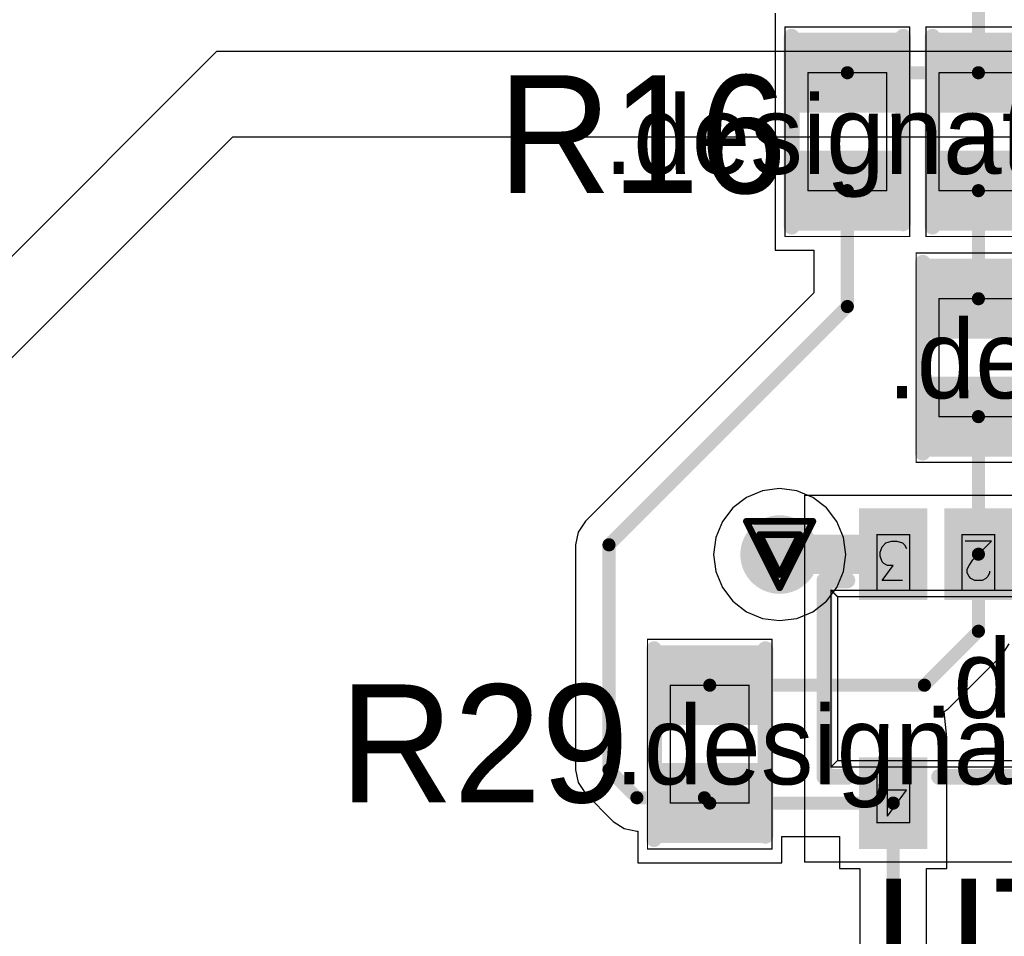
# Model space of a CAD drawing. Header units: millimetres. Extents: x 138 to 555, y 26 to 334.
# Tile 459 of 656: x 254 to 261, y 288 to 295. Entities that reach past the tile are written whole.
import ezdxf

# ---------------------------------------------------------------- set-up
doc = ezdxf.new("R2010")
doc.units = ezdxf.units.MM
for name, color, linetype in [('BottomLayer', 5, 'Continuous'), ('DrillDrawing', 1, 'Continuous'), ('Mechanical20', 56, 'Continuous'), ('Mechanical27', 56, 'Continuous'), ('MidLayer1', 16, 'Continuous'), ('MidLayer2', 76, 'Continuous'), ('MidLayer3', 90, 'Continuous'), ('MidLayer4', 156, 'Continuous'), ('MultiLayer', 9, 'Continuous'), ('TopLayer', 1, 'Continuous'), ('TopOverlay', 2, 'Continuous'), ('TopPaste', 8, 'Continuous'), ('TopSolder', 216, 'Continuous'), ('ViaHoleLayer', 16, 'Continuous')]:
    doc.layers.add(name, color=color, linetype=linetype)

# ---------------------------------------------------------------- blocks, each defined once
blk = doc.blocks.new('DIO_SOT353_513')
at = {"layer": 'Mechanical20', "const_width": 0.01}
for points in [[(1.325, 1.4), (-1.325, 1.4)], [(-1.325, 1.4), (-1.325, -1.4)], [(1.325, 1.4), (1.325, -1.4)], [(1.325, -1.4), (-1.325, -1.4)]]:
    blk.add_lwpolyline(points, dxfattribs=at)
at = {"layer": 'Mechanical20', "const_width": 0.005}
for points in [[(-1.3275, 1.4, 1), (-1.3225, 1.4, 1)], [(-1.3275, 1.4, 1), (-1.3225, 1.4, 1)], [(1.3225, 1.4, 1), (1.3275, 1.4, 1)], [(1.3225, 1.4, 1), (1.3275, 1.4, 1)], [(-1.3275, -1.4, 1), (-1.3225, -1.4, 1)], [(-1.3275, -1.4, 1), (-1.3225, -1.4, 1)], [(1.3225, -1.4, 1), (1.3275, -1.4, 1)], [(1.3225, -1.4, 1), (1.3275, -1.4, 1)]]:
    blk.add_lwpolyline(points, format="xyb", close=True, dxfattribs=at)
at = {"layer": 'Mechanical27'}
for p, q in [((-0.7214, 1.0499), (-0.7357, 0.9214)), ((-0.5786, 1.0499), (-0.7214, 1.0499)), ((0.6928, 1.0499), (0.55, 0.85)), ((0.6928, 1.0499), (0.6928, 0.75)), ((-0.7357, 0.9214), (-0.7214, 0.9357)), ((-0.7214, 0.9357), (-0.6786, 0.95)), ((-0.6786, 0.95), (-0.6357, 0.95)), ((-0.6357, 0.95), (-0.5929, 0.9357)), ((-0.5929, 0.9357), (-0.5643, 0.9071)), ((-0.5643, 0.9071), (-0.55, 0.8643)), ((-0.55, 0.8357), (-0.5643, 0.7928)), ((-0.55, 0.8643), (-0.55, 0.8357)), ((0.55, 0.85), (0.7642, 0.85)), ((-0.7357, 0.7786), (-0.75, 0.8071)), ((-0.7214, 0.7643), (-0.7357, 0.7786)), ((-0.6786, 0.75), (-0.7214, 0.7643)), ((-0.5929, 0.7643), (-0.6357, 0.75)), ((-0.5643, 0.7928), (-0.5929, 0.7643)), ((-0.6357, 0.75), (-0.6786, 0.75)), ((-0.6714, -0.7929), (-0.6286, -0.7501)), ((-0.6286, -0.7501), (-0.6286, -1.05)), ((-0.0572, -0.7643), (-0.0286, -0.7501)), ((-0.0286, -0.7501), (0.0285, -0.7501)), ((0.0285, -0.7501), (0.0571, -0.7643)), ((0.5786, -0.7501), (0.7357, -0.7501)), ((0.7357, -0.7501), (0.65, -0.8643)), ((-0.7, -0.8072), (-0.6714, -0.7929)), ((-0.0857, -0.8072), (-0.0714, -0.7786)), ((-0.0857, -0.8215), (-0.0857, -0.8072)), ((-0.0714, -0.7786), (-0.0572, -0.7643)), ((0.0571, -0.7643), (0.0714, -0.7786)), ((0.0714, -0.7786), (0.0857, -0.8072)), ((0.0857, -0.8072), (0.0857, -0.8358)), ((0.0714, -0.8643), (0.0428, -0.9072)), ((0.0857, -0.8358), (0.0714, -0.8643)), ((0.65, -0.8643), (0.6928, -0.8643)), ((0.6928, -0.8643), (0.7214, -0.8786)), ((0.7214, -0.8786), (0.7357, -0.8929)), ((0.7357, -0.8929), (0.75, -0.9357)), ((0.0428, -0.9072), (-0.1, -1.05)), ((0.75, -0.9643), (0.7357, -1.0072)), ((0.75, -0.9357), (0.75, -0.9643)), ((-0.1, -1.05), (0.1, -1.05)), ((0.5643, -1.0214), (0.55, -0.9929)), ((0.5786, -1.0357), (0.5643, -1.0214)), ((0.6214, -1.05), (0.5786, -1.0357)), ((0.6643, -1.05), (0.6214, -1.05)), ((0.7071, -1.0357), (0.6643, -1.05)), ((0.7357, -1.0072), (0.7071, -1.0357))]:
    blk.add_line(p, q, dxfattribs=at)
at = {"layer": 'Mechanical27', "const_width": 0.01}
for points in [[(-0.775, 1.1), (-0.775, 0.675)], [(-0.525, 1.1), (-0.775, 1.1)], [(-0.525, 1.1), (-0.525, 0.675)], [(0.525, 1.1), (0.525, 0.675)], [(0.775, 1.1), (0.525, 1.1)], [(0.775, 1.1), (0.775, 0.675)], [(-1.075, 0.625), (-1.125, 0.675)], [(-1.125, 0.675), (-1.125, -0.675)], [(1.125, 0.675), (-1.125, 0.675)], [(1.125, 0.675), (1.075, 0.625)], [(1.125, 0.675), (1.125, -0.675)], [(1.075, 0.625), (-1.075, 0.625)], [(-1.075, 0.625), (-1.075, -0.625)], [(1.075, 0.625), (1.075, -0.625)], [(-1.075, -0.625), (-1.125, -0.675)], [(1.125, -0.675), (-1.125, -0.675)], [(1.075, -0.625), (-1.075, -0.625)], [(-0.775, -0.675), (-0.775, -1.1)], [(-0.525, -0.675), (-0.525, -1.1)], [(-0.125, -0.675), (-0.125, -1.1)], [(0.125, -0.675), (0.125, -1.1)], [(0.525, -0.675), (0.525, -1.1)], [(0.775, -0.675), (0.775, -1.1)], [(1.125, -0.675), (1.075, -0.625)], [(-0.525, -1.1), (-0.775, -1.1)], [(0.125, -1.1), (-0.125, -1.1)], [(0.775, -1.1), (0.525, -1.1)]]:
    blk.add_lwpolyline(points, dxfattribs=at)
at = {"layer": 'Mechanical27'}
for points, const_width in [([(-0.7775, 1.1, 1), (-0.7725, 1.1, 1)], 0.005), ([(-0.7775, 1.1, 1), (-0.7725, 1.1, 1)], 0.005), ([(-0.5275, 1.1, 1), (-0.5225, 1.1, 1)], 0.005), ([(-0.5275, 1.1, 1), (-0.5225, 1.1, 1)], 0.005), ([(0.5225, 1.1, 1), (0.5275, 1.1, 1)], 0.005), ([(0.5225, 1.1, 1), (0.5275, 1.1, 1)], 0.005), ([(0.7725, 1.1, 1), (0.7775, 1.1, 1)], 0.005), ([(0.7725, 1.1, 1), (0.7775, 1.1, 1)], 0.005), ([(-1.1275, 0.675, 1), (-1.1225, 0.675, 1)], 0.005), ([(-1.1275, 0.675, 1), (-1.1225, 0.675, 1)], 0.005), ([(-1.1275, 0.675, 1), (-1.1225, 0.675, 1)], 0.005), ([(-0.7775, 0.675, 1), (-0.7725, 0.675, 1)], 0.005), ([(-0.5275, 0.675, 1), (-0.5225, 0.675, 1)], 0.005), ([(0.5225, 0.675, 1), (0.5275, 0.675, 1)], 0.005), ([(0.7725, 0.675, 1), (0.7775, 0.675, 1)], 0.005), ([(1.1225, 0.675, 1), (1.1275, 0.675, 1)], 0.005), ([(1.1225, 0.675, 1), (1.1275, 0.675, 1)], 0.005), ([(1.1225, 0.675, 1), (1.1275, 0.675, 1)], 0.005), ([(-1.0775, 0.625, 1), (-1.0725, 0.625, 1)], 0.005), ([(-1.0775, 0.625, 1), (-1.0725, 0.625, 1)], 0.005), ([(-1.0775, 0.625, 1), (-1.0725, 0.625, 1)], 0.005), ([(1.0725, 0.625, 1), (1.0775, 0.625, 1)], 0.005), ([(1.0725, 0.625, 1), (1.0775, 0.625, 1)], 0.005), ([(1.0725, 0.625, 1), (1.0775, 0.625, 1)], 0.005), ([(-0.575, -0.325, 1), (-0.975, -0.325, 1)], 0.01), ([(-0.9775, -0.325, 1), (-0.9725, -0.325, 1)], 0.005), ([(-0.5775, -0.325, 1), (-0.5725, -0.325, 1)], 0.005), ([(-1.1275, -0.675, 1), (-1.1225, -0.675, 1)], 0.005), ([(-1.1275, -0.675, 1), (-1.1225, -0.675, 1)], 0.005), ([(-1.1275, -0.675, 1), (-1.1225, -0.675, 1)], 0.005), ([(-1.0775, -0.625, 1), (-1.0725, -0.625, 1)], 0.005), ([(-1.0775, -0.625, 1), (-1.0725, -0.625, 1)], 0.005), ([(-1.0775, -0.625, 1), (-1.0725, -0.625, 1)], 0.005), ([(-0.7775, -0.675, 1), (-0.7725, -0.675, 1)], 0.005), ([(-0.5275, -0.675, 1), (-0.5225, -0.675, 1)], 0.005), ([(-0.1275, -0.675, 1), (-0.1225, -0.675, 1)], 0.005), ([(0.1225, -0.675, 1), (0.1275, -0.675, 1)], 0.005), ([(0.5225, -0.675, 1), (0.5275, -0.675, 1)], 0.005), ([(0.7725, -0.675, 1), (0.7775, -0.675, 1)], 0.005), ([(1.0725, -0.625, 1), (1.0775, -0.625, 1)], 0.005), ([(1.0725, -0.625, 1), (1.0775, -0.625, 1)], 0.005), ([(1.0725, -0.625, 1), (1.0775, -0.625, 1)], 0.005), ([(1.1225, -0.675, 1), (1.1275, -0.675, 1)], 0.005), ([(1.1225, -0.675, 1), (1.1275, -0.675, 1)], 0.005), ([(1.1225, -0.675, 1), (1.1275, -0.675, 1)], 0.005), ([(-0.7775, -1.1, 1), (-0.7725, -1.1, 1)], 0.005), ([(-0.7775, -1.1, 1), (-0.7725, -1.1, 1)], 0.005), ([(-0.5275, -1.1, 1), (-0.5225, -1.1, 1)], 0.005), ([(-0.5275, -1.1, 1), (-0.5225, -1.1, 1)], 0.005), ([(-0.1275, -1.1, 1), (-0.1225, -1.1, 1)], 0.005), ([(-0.1275, -1.1, 1), (-0.1225, -1.1, 1)], 0.005), ([(0.1225, -1.1, 1), (0.1275, -1.1, 1)], 0.005), ([(0.1225, -1.1, 1), (0.1275, -1.1, 1)], 0.005), ([(0.5225, -1.1, 1), (0.5275, -1.1, 1)], 0.005), ([(0.5225, -1.1, 1), (0.5275, -1.1, 1)], 0.005), ([(0.7725, -1.1, 1), (0.7775, -1.1, 1)], 0.005), ([(0.7725, -1.1, 1), (0.7775, -1.1, 1)], 0.005)]:
    blk.add_lwpolyline(points, format="xyb", close=True, dxfattribs=dict(at, const_width=const_width))
at = {"layer": 'TopLayer'}
for points in [[(-0.44, 0.65), (-0.44, 1.25), (-0.86, 0.65), (-0.86, 1.25)], [(0.86, 0.65), (0.86, 1.25), (0.44, 0.65), (0.44, 1.25)], [(-0.44, -1.25), (-0.44, -0.65), (-0.86, -1.25), (-0.86, -0.65)], [(0.21, -1.25), (0.21, -0.65), (-0.21, -1.25), (-0.21, -0.65)], [(0.86, -1.25), (0.86, -0.65), (0.44, -1.25), (0.44, -0.65)]]:
    blk.add_solid(points, dxfattribs=at)
at = {"layer": 'TopOverlay'}
for p, q in [((-1.4074, -1.2751), (-1.4074, -0.4753)), ((-1.2169, -1.1228), (-1.2931, -1.1609)), ((-1.2931, -1.1609), (-1.4074, -1.2751))]:
    blk.add_line(p, q, dxfattribs=at)
at = {"layer": 'TopOverlay', "const_width": 0.12}
for points in [[(-1.175, 0.75), (-1.175, -0.75)], [(-1, 0.75), (-1.175, 0.75)], [(0.3, 0.75), (-0.3, 0.75)], [(1.175, 0.75), (1, 0.75)], [(1.175, 0.75), (1.175, -0.75)], [(-1, -0.75), (-1.175, -0.75)], [(1.175, -0.75), (1, -0.75)]]:
    blk.add_lwpolyline(points, dxfattribs=at)
at = {"layer": 'TopOverlay'}
for points, const_width in [([(-1.205, 0.75, 1), (-1.145, 0.75, 1)], 0.06), ([(-1.205, 0.75, 1), (-1.145, 0.75, 1)], 0.06), ([(-1.03, 0.75, 1), (-0.97, 0.75, 1)], 0.06), ([(-0.33, 0.75, 1), (-0.27, 0.75, 1)], 0.06), ([(0.27, 0.75, 1), (0.33, 0.75, 1)], 0.06), ([(0.97, 0.75, 1), (1.03, 0.75, 1)], 0.06), ([(1.145, 0.75, 1), (1.205, 0.75, 1)], 0.06), ([(1.145, 0.75, 1), (1.205, 0.75, 1)], 0.06), ([(-0.5689, -0.325, 1), (-0.9812, -0.325, 1)], 0.12), ([(-1.0112, -0.325, 1), (-0.9512, -0.325, 1)], 0.06), ([(-0.5989, -0.325, 1), (-0.5389, -0.325, 1)], 0.06), ([(-1.205, -0.75, 1), (-1.145, -0.75, 1)], 0.06), ([(-1.205, -0.75, 1), (-1.145, -0.75, 1)], 0.06), ([(-1.03, -0.75, 1), (-0.97, -0.75, 1)], 0.06), ([(0.97, -0.75, 1), (1.03, -0.75, 1)], 0.06), ([(1.145, -0.75, 1), (1.205, -0.75, 1)], 0.06), ([(1.145, -0.75, 1), (1.205, -0.75, 1)], 0.06)]:
    blk.add_lwpolyline(points, format="xyb", close=True, dxfattribs=dict(at, const_width=const_width))
at = {"layer": 'TopPaste'}
for points in [[(-0.44, 0.65), (-0.44, 1.25), (-0.86, 0.65), (-0.86, 1.25)], [(0.86, 0.65), (0.86, 1.25), (0.44, 0.65), (0.44, 1.25)], [(-0.44, -1.25), (-0.44, -0.65), (-0.86, -1.25), (-0.86, -0.65)], [(0.21, -1.25), (0.21, -0.65), (-0.21, -1.25), (-0.21, -0.65)], [(0.86, -1.25), (0.86, -0.65), (0.44, -1.25), (0.44, -0.65)]]:
    blk.add_solid(points, dxfattribs=at)
at = {"layer": 'TopSolder'}
for points in [[(-0.39, 0.6), (-0.39, 1.3), (-0.91, 0.6), (-0.91, 1.3)], [(0.91, 0.6), (0.91, 1.3), (0.39, 0.6), (0.39, 1.3)], [(-0.39, -1.3), (-0.39, -0.6), (-0.91, -1.3), (-0.91, -0.6)], [(0.26, -1.3), (0.26, -0.6), (-0.26, -1.3), (-0.26, -0.6)], [(0.91, -1.3), (0.91, -0.6), (0.39, -1.3), (0.39, -0.6)]]:
    blk.add_solid(points, dxfattribs=at)
blk = doc.blocks.new('R0402_772')
at = {"layer": 'Mechanical20', "const_width": 0.01}
for points in [[(-0.8, -0.475), (-0.8, 0.475)], [(0.8, 0.475), (-0.8, 0.475)], [(0.8, -0.475), (0.8, 0.475)], [(0.8, -0.475), (-0.8, -0.475)]]:
    blk.add_lwpolyline(points, dxfattribs=at)
at = {"layer": 'Mechanical20', "const_width": 0.005}
for points in [[(-0.8025, 0.475, 1), (-0.7975, 0.475, 1)], [(-0.8025, 0.475, 1), (-0.7975, 0.475, 1)], [(0.7975, 0.475, 1), (0.8025, 0.475, 1)], [(0.7975, 0.475, 1), (0.8025, 0.475, 1)], [(-0.8025, -0.475, 1), (-0.7975, -0.475, 1)], [(-0.8025, -0.475, 1), (-0.7975, -0.475, 1)], [(0.7975, -0.475, 1), (0.8025, -0.475, 1)], [(0.7975, -0.475, 1), (0.8025, -0.475, 1)]]:
    blk.add_lwpolyline(points, format="xyb", close=True, dxfattribs=at)
at = {"layer": 'Mechanical27', "const_width": 0.01}
for points in [[(-0.45, -0.3), (-0.45, 0.3)], [(0.45, 0.3), (-0.45, 0.3)], [(0.45, -0.3), (0.45, 0.3)], [(0.45, -0.3), (-0.45, -0.3)]]:
    blk.add_lwpolyline(points, dxfattribs=at)
at = {"layer": 'Mechanical27', "const_width": 0.005}
for points in [[(-0.4525, 0.3, 1), (-0.4475, 0.3, 1)], [(-0.4525, 0.3, 1), (-0.4475, 0.3, 1)], [(0.4475, 0.3, 1), (0.4525, 0.3, 1)], [(0.4475, 0.3, 1), (0.4525, 0.3, 1)], [(-0.4525, -0.3, 1), (-0.4475, -0.3, 1)], [(-0.4525, -0.3, 1), (-0.4475, -0.3, 1)], [(0.4475, -0.3, 1), (0.4525, -0.3, 1)], [(0.4475, -0.3, 1), (0.4525, -0.3, 1)]]:
    blk.add_lwpolyline(points, format="xyb", close=True, dxfattribs=at)
at = {"layer": 'TopLayer'}
for points in [[(-0.195, -0.35), (-0.195, 0.35), (-0.705, -0.35), (-0.705, 0.35)], [(0.705, -0.35), (0.705, 0.35), (0.195, -0.35), (0.195, 0.35)]]:
    blk.add_solid(points, dxfattribs=at)
at = {"layer": 'TopOverlay', "const_width": 0.12}
for points in [[(0.7, 0.425), (-0.725, 0.425)], [(0.725, -0.425), (-0.725, -0.425)]]:
    blk.add_lwpolyline(points, dxfattribs=at)
at = {"layer": 'TopOverlay', "const_width": 0.06}
for points in [[(-0.755, 0.425, 1), (-0.695, 0.425, 1)], [(0.67, 0.425, 1), (0.73, 0.425, 1)], [(-0.755, -0.425, 1), (-0.695, -0.425, 1)], [(0.695, -0.425, 1), (0.755, -0.425, 1)]]:
    blk.add_lwpolyline(points, format="xyb", close=True, dxfattribs=at)
at = {"layer": 'TopPaste'}
for points in [[(-0.195, -0.35), (-0.195, 0.35), (-0.705, -0.35), (-0.705, 0.35)], [(0.705, -0.35), (0.705, 0.35), (0.195, -0.35), (0.195, 0.35)]]:
    blk.add_solid(points, dxfattribs=at)
at = {"layer": 'TopSolder'}
for points in [[(-0.145, -0.4), (-0.145, 0.4), (-0.755, -0.4), (-0.755, 0.4)], [(0.755, -0.4), (0.755, 0.4), (0.145, -0.4), (0.145, 0.4)]]:
    blk.add_solid(points, dxfattribs=at)
blk = doc.blocks.new('R0402_773')
at = {"layer": 'Mechanical20', "const_width": 0.01}
for points in [[(-0.8, -0.475), (-0.8, 0.475)], [(0.8, 0.475), (-0.8, 0.475)], [(0.8, -0.475), (0.8, 0.475)], [(0.8, -0.475), (-0.8, -0.475)]]:
    blk.add_lwpolyline(points, dxfattribs=at)
at = {"layer": 'Mechanical20', "const_width": 0.005}
for points in [[(-0.8025, 0.475, 1), (-0.7975, 0.475, 1)], [(-0.8025, 0.475, 1), (-0.7975, 0.475, 1)], [(0.7975, 0.475, 1), (0.8025, 0.475, 1)], [(0.7975, 0.475, 1), (0.8025, 0.475, 1)], [(-0.8025, -0.475, 1), (-0.7975, -0.475, 1)], [(-0.8025, -0.475, 1), (-0.7975, -0.475, 1)], [(0.7975, -0.475, 1), (0.8025, -0.475, 1)], [(0.7975, -0.475, 1), (0.8025, -0.475, 1)]]:
    blk.add_lwpolyline(points, format="xyb", close=True, dxfattribs=at)
at = {"layer": 'Mechanical27', "const_width": 0.01}
for points in [[(-0.45, -0.3), (-0.45, 0.3)], [(0.45, 0.3), (-0.45, 0.3)], [(0.45, -0.3), (0.45, 0.3)], [(0.45, -0.3), (-0.45, -0.3)]]:
    blk.add_lwpolyline(points, dxfattribs=at)
at = {"layer": 'Mechanical27', "const_width": 0.005}
for points in [[(-0.4525, 0.3, 1), (-0.4475, 0.3, 1)], [(-0.4525, 0.3, 1), (-0.4475, 0.3, 1)], [(0.4475, 0.3, 1), (0.4525, 0.3, 1)], [(0.4475, 0.3, 1), (0.4525, 0.3, 1)], [(-0.4525, -0.3, 1), (-0.4475, -0.3, 1)], [(-0.4525, -0.3, 1), (-0.4475, -0.3, 1)], [(0.4475, -0.3, 1), (0.4525, -0.3, 1)], [(0.4475, -0.3, 1), (0.4525, -0.3, 1)]]:
    blk.add_lwpolyline(points, format="xyb", close=True, dxfattribs=at)
at = {"layer": 'TopLayer'}
for points in [[(-0.195, -0.35), (-0.195, 0.35), (-0.705, -0.35), (-0.705, 0.35)], [(0.705, -0.35), (0.705, 0.35), (0.195, -0.35), (0.195, 0.35)]]:
    blk.add_solid(points, dxfattribs=at)
at = {"layer": 'TopOverlay', "const_width": 0.12}
for points in [[(0.7, 0.425), (-0.725, 0.425)], [(0.725, -0.425), (-0.725, -0.425)]]:
    blk.add_lwpolyline(points, dxfattribs=at)
at = {"layer": 'TopOverlay', "const_width": 0.06}
for points in [[(-0.755, 0.425, 1), (-0.695, 0.425, 1)], [(0.67, 0.425, 1), (0.73, 0.425, 1)], [(-0.755, -0.425, 1), (-0.695, -0.425, 1)], [(0.695, -0.425, 1), (0.755, -0.425, 1)]]:
    blk.add_lwpolyline(points, format="xyb", close=True, dxfattribs=at)
at = {"layer": 'TopPaste'}
for points in [[(-0.195, -0.35), (-0.195, 0.35), (-0.705, -0.35), (-0.705, 0.35)], [(0.705, -0.35), (0.705, 0.35), (0.195, -0.35), (0.195, 0.35)]]:
    blk.add_solid(points, dxfattribs=at)
at = {"layer": 'TopSolder'}
for points in [[(-0.145, -0.4), (-0.145, 0.4), (-0.755, -0.4), (-0.755, 0.4)], [(0.755, -0.4), (0.755, 0.4), (0.145, -0.4), (0.145, 0.4)]]:
    blk.add_solid(points, dxfattribs=at)
blk = doc.blocks.new('R0402_776')
at = {"layer": 'Mechanical20', "const_width": 0.01}
for points in [[(-0.8, -0.475), (-0.8, 0.475)], [(0.8, 0.475), (-0.8, 0.475)], [(0.8, -0.475), (0.8, 0.475)], [(0.8, -0.475), (-0.8, -0.475)]]:
    blk.add_lwpolyline(points, dxfattribs=at)
at = {"layer": 'Mechanical20', "const_width": 0.005}
for points in [[(-0.8025, 0.475, 1), (-0.7975, 0.475, 1)], [(-0.8025, 0.475, 1), (-0.7975, 0.475, 1)], [(0.7975, 0.475, 1), (0.8025, 0.475, 1)], [(0.7975, 0.475, 1), (0.8025, 0.475, 1)], [(-0.8025, -0.475, 1), (-0.7975, -0.475, 1)], [(-0.8025, -0.475, 1), (-0.7975, -0.475, 1)], [(0.7975, -0.475, 1), (0.8025, -0.475, 1)], [(0.7975, -0.475, 1), (0.8025, -0.475, 1)]]:
    blk.add_lwpolyline(points, format="xyb", close=True, dxfattribs=at)
at = {"layer": 'Mechanical27', "const_width": 0.01}
for points in [[(-0.45, -0.3), (-0.45, 0.3)], [(0.45, 0.3), (-0.45, 0.3)], [(0.45, -0.3), (0.45, 0.3)], [(0.45, -0.3), (-0.45, -0.3)]]:
    blk.add_lwpolyline(points, dxfattribs=at)
at = {"layer": 'Mechanical27', "const_width": 0.005}
for points in [[(-0.4525, 0.3, 1), (-0.4475, 0.3, 1)], [(-0.4525, 0.3, 1), (-0.4475, 0.3, 1)], [(0.4475, 0.3, 1), (0.4525, 0.3, 1)], [(0.4475, 0.3, 1), (0.4525, 0.3, 1)], [(-0.4525, -0.3, 1), (-0.4475, -0.3, 1)], [(-0.4525, -0.3, 1), (-0.4475, -0.3, 1)], [(0.4475, -0.3, 1), (0.4525, -0.3, 1)], [(0.4475, -0.3, 1), (0.4525, -0.3, 1)]]:
    blk.add_lwpolyline(points, format="xyb", close=True, dxfattribs=at)
at = {"layer": 'TopLayer'}
for points in [[(-0.195, -0.35), (-0.195, 0.35), (-0.705, -0.35), (-0.705, 0.35)], [(0.705, -0.35), (0.705, 0.35), (0.195, -0.35), (0.195, 0.35)]]:
    blk.add_solid(points, dxfattribs=at)
at = {"layer": 'TopOverlay', "const_width": 0.12}
for points in [[(0.7, 0.425), (-0.725, 0.425)], [(0.725, -0.425), (-0.725, -0.425)]]:
    blk.add_lwpolyline(points, dxfattribs=at)
at = {"layer": 'TopOverlay', "const_width": 0.06}
for points in [[(-0.755, 0.425, 1), (-0.695, 0.425, 1)], [(0.67, 0.425, 1), (0.73, 0.425, 1)], [(-0.755, -0.425, 1), (-0.695, -0.425, 1)], [(0.695, -0.425, 1), (0.755, -0.425, 1)]]:
    blk.add_lwpolyline(points, format="xyb", close=True, dxfattribs=at)
at = {"layer": 'TopPaste'}
for points in [[(-0.195, -0.35), (-0.195, 0.35), (-0.705, -0.35), (-0.705, 0.35)], [(0.705, -0.35), (0.705, 0.35), (0.195, -0.35), (0.195, 0.35)]]:
    blk.add_solid(points, dxfattribs=at)
at = {"layer": 'TopSolder'}
for points in [[(-0.145, -0.4), (-0.145, 0.4), (-0.755, -0.4), (-0.755, 0.4)], [(0.755, -0.4), (0.755, 0.4), (0.145, -0.4), (0.145, 0.4)]]:
    blk.add_solid(points, dxfattribs=at)
blk = doc.blocks.new('C0402_920')
at = {"layer": 'Mechanical20', "const_width": 0.01}
for points in [[(0.8, 0.4), (-0.8, 0.4)], [(-0.8, -0.4), (-0.8, 0.4)], [(0.8, -0.4), (0.8, 0.4)], [(0.8, -0.4), (-0.8, -0.4)]]:
    blk.add_lwpolyline(points, dxfattribs=at)
at = {"layer": 'Mechanical20', "const_width": 0.005}
for points in [[(-0.8025, 0.4, 1), (-0.7975, 0.4, 1)], [(-0.8025, 0.4, 1), (-0.7975, 0.4, 1)], [(0.7975, 0.4, 1), (0.8025, 0.4, 1)], [(0.7975, 0.4, 1), (0.8025, 0.4, 1)], [(-0.8025, -0.4, 1), (-0.7975, -0.4, 1)], [(-0.8025, -0.4, 1), (-0.7975, -0.4, 1)], [(0.7975, -0.4, 1), (0.8025, -0.4, 1)], [(0.7975, -0.4, 1), (0.8025, -0.4, 1)]]:
    blk.add_lwpolyline(points, format="xyb", close=True, dxfattribs=at)
at = {"layer": 'Mechanical27', "const_width": 0.01}
for points in [[(0.45, 0.3), (-0.45, 0.3)], [(-0.45, -0.3), (-0.45, 0.3)], [(0.45, -0.3), (0.45, 0.3)], [(0.45, -0.3), (-0.45, -0.3)]]:
    blk.add_lwpolyline(points, dxfattribs=at)
at = {"layer": 'Mechanical27', "const_width": 0.005}
for points in [[(-0.4525, 0.3, 1), (-0.4475, 0.3, 1)], [(-0.4525, 0.3, 1), (-0.4475, 0.3, 1)], [(0.4475, 0.3, 1), (0.4525, 0.3, 1)], [(0.4475, 0.3, 1), (0.4525, 0.3, 1)], [(-0.4525, -0.3, 1), (-0.4475, -0.3, 1)], [(-0.4525, -0.3, 1), (-0.4475, -0.3, 1)], [(0.4475, -0.3, 1), (0.4525, -0.3, 1)], [(0.4475, -0.3, 1), (0.4525, -0.3, 1)]]:
    blk.add_lwpolyline(points, format="xyb", close=True, dxfattribs=at)
at = {"layer": 'TopLayer'}
for points in [[(-0.195, -0.28), (-0.195, 0.28), (-0.705, -0.28), (-0.705, 0.28)], [(0.705, -0.28), (0.705, 0.28), (0.195, -0.28), (0.195, 0.28)]]:
    blk.add_solid(points, dxfattribs=at)
at = {"layer": 'TopOverlay', "const_width": 0.12}
for points in [[(0.7, 0.35), (-0.725, 0.35)], [(0.725, -0.35), (-0.725, -0.35)]]:
    blk.add_lwpolyline(points, dxfattribs=at)
at = {"layer": 'TopOverlay', "const_width": 0.06}
for points in [[(-0.755, 0.35, 1), (-0.695, 0.35, 1)], [(0.67, 0.35, 1), (0.73, 0.35, 1)], [(-0.755, -0.35, 1), (-0.695, -0.35, 1)], [(0.695, -0.35, 1), (0.755, -0.35, 1)]]:
    blk.add_lwpolyline(points, format="xyb", close=True, dxfattribs=at)
at = {"layer": 'TopPaste'}
for points in [[(-0.195, -0.28), (-0.195, 0.28), (-0.705, -0.28), (-0.705, 0.28)], [(0.705, -0.28), (0.705, 0.28), (0.195, -0.28), (0.195, 0.28)]]:
    blk.add_solid(points, dxfattribs=at)
at = {"layer": 'TopSolder'}
for points in [[(-0.145, -0.33), (-0.145, 0.33), (-0.755, -0.33), (-0.755, 0.33)], [(0.755, -0.33), (0.755, 0.33), (0.145, -0.33), (0.145, 0.33)]]:
    blk.add_solid(points, dxfattribs=at)

msp = doc.modelspace()

# ---------------------------------------------------------------- linework, layer by layer
at = {"layer": 'BottomLayer', "const_width": 0.3}
msp.add_lwpolyline([(259.5037, 290.7046, 1), (259.8037, 290.7046, 1)], format="xyb", close=True, dxfattribs=at)
at = {"layer": 'DrillDrawing', "const_width": 0.0508}
for points in [[(259.3997, 290.9586), (259.9077, 290.9586)], [(259.3997, 290.9586), (259.6537, 290.4506)], [(259.6537, 290.4506), (259.9077, 290.9586)], [(259.5013, 290.857), (259.8061, 290.857)], [(259.5013, 290.857), (259.6537, 290.5522)], [(259.6537, 290.5522), (259.8061, 290.857)]]:
    msp.add_lwpolyline(points, dxfattribs=at)
at = {"layer": 'DrillDrawing', "const_width": 0.0254}
for points in [[(259.387, 290.9586, 1), (259.4124, 290.9586, 1)], [(259.387, 290.9586, 1), (259.4124, 290.9586, 1)], [(259.895, 290.9586, 1), (259.9204, 290.9586, 1)], [(259.895, 290.9586, 1), (259.9204, 290.9586, 1)], [(259.4886, 290.857, 1), (259.514, 290.857, 1)], [(259.4886, 290.857, 1), (259.514, 290.857, 1)], [(259.7934, 290.857, 1), (259.8188, 290.857, 1)], [(259.7934, 290.857, 1), (259.8188, 290.857, 1)], [(259.641, 290.5522, 1), (259.6664, 290.5522, 1)], [(259.641, 290.5522, 1), (259.6664, 290.5522, 1)], [(259.641, 290.4506, 1), (259.6664, 290.4506, 1)], [(259.641, 290.4506, 1), (259.6664, 290.4506, 1)]]:
    msp.add_lwpolyline(points, format="xyb", close=True, dxfattribs=at)
at = {"layer": 'MidLayer1'}
for p, q in [((255.3568, 294.5438), (242.3205, 281.5074)), ((318.511, 294.5438), (255.3568, 294.5438)), ((245.3173, 283.7293), (255.4815, 293.8935)), ((255.4815, 293.8935), (318.6935, 293.8935)), ((259.6537, 291.2089), (259.5232, 291.1917)), ((259.7843, 291.1917), (259.6537, 291.2089)), ((259.4016, 291.1413), (259.2971, 291.0612)), ((259.5232, 291.1917), (259.4016, 291.1413)), ((259.9059, 291.1413), (259.7843, 291.1917)), ((260.0103, 291.0612), (259.9059, 291.1413)), ((259.2971, 291.0612), (259.217, 290.9568)), ((260.0905, 290.9568), (260.0103, 291.0612)), ((259.217, 290.9568), (259.1666, 290.8351)), ((260.1409, 290.8351), (260.0905, 290.9568)), ((259.1666, 290.8351), (259.1494, 290.7046)), ((260.158, 290.7046), (260.1409, 290.8351)), ((259.1494, 290.7046), (259.1666, 290.5741)), ((260.1409, 290.5741), (260.158, 290.7046)), ((259.1666, 290.5741), (259.217, 290.4524)), ((260.0905, 290.4524), (260.1409, 290.5741)), ((259.217, 290.4524), (259.2971, 290.348)), ((260.0103, 290.348), (260.0905, 290.4524)), ((259.2971, 290.348), (259.4016, 290.2678)), ((259.9059, 290.2678), (260.0103, 290.348)), ((259.4016, 290.2678), (259.5232, 290.2175)), ((259.7843, 290.2175), (259.9059, 290.2678)), ((259.5232, 290.2175), (259.6537, 290.2003)), ((259.6537, 290.2003), (259.7843, 290.2175))]:
    msp.add_line(p, q, dxfattribs=at)
at = {"layer": 'MidLayer1', "const_width": 0.3}
msp.add_lwpolyline([(259.5037, 290.7046, 1), (259.8037, 290.7046, 1)], format="xyb", close=True, dxfattribs=at)
at = {"layer": 'MidLayer2', "const_width": 0.3}
msp.add_lwpolyline([(259.5037, 290.7046, 1), (259.8037, 290.7046, 1)], format="xyb", close=True, dxfattribs=at)
at = {"layer": 'MidLayer3', "const_width": 0.3}
msp.add_lwpolyline([(259.5037, 290.7046, 1), (259.8037, 290.7046, 1)], format="xyb", close=True, dxfattribs=at)
at = {"layer": 'MidLayer4'}
for p, q in [((259.6537, 291.2089), (259.5232, 291.1917)), ((259.7843, 291.1917), (259.6537, 291.2089)), ((259.4016, 291.1413), (259.2971, 291.0612)), ((259.5232, 291.1917), (259.4016, 291.1413)), ((259.9059, 291.1413), (259.7843, 291.1917)), ((260.0103, 291.0612), (259.9059, 291.1413)), ((259.2971, 291.0612), (259.217, 290.9568)), ((260.0905, 290.9568), (260.0103, 291.0612)), ((259.217, 290.9568), (259.1666, 290.8351)), ((260.1409, 290.8351), (260.0905, 290.9568)), ((259.1666, 290.8351), (259.1494, 290.7046)), ((260.158, 290.7046), (260.1409, 290.8351)), ((259.1494, 290.7046), (259.1666, 290.5741)), ((260.1409, 290.5741), (260.158, 290.7046)), ((259.1666, 290.5741), (259.217, 290.4524)), ((260.0905, 290.4524), (260.1409, 290.5741)), ((259.217, 290.4524), (259.2971, 290.348)), ((260.0103, 290.348), (260.0905, 290.4524)), ((259.2971, 290.348), (259.4016, 290.2678)), ((259.9059, 290.2678), (260.0103, 290.348)), ((259.4016, 290.2678), (259.5232, 290.2175)), ((259.7843, 290.2175), (259.9059, 290.2678)), ((259.5232, 290.2175), (259.6537, 290.2003)), ((259.6537, 290.2003), (259.7843, 290.2175))]:
    msp.add_line(p, q, dxfattribs=at)
at = {"layer": 'MidLayer4', "const_width": 0.3}
msp.add_lwpolyline([(259.5037, 290.7046, 1), (259.8037, 290.7046, 1)], format="xyb", close=True, dxfattribs=at)
at = {"layer": 'MultiLayer', "const_width": 0.3}
msp.add_lwpolyline([(259.5037, 290.7046, 1), (259.8037, 290.7046, 1)], format="xyb", close=True, dxfattribs=at)
at = {"layer": 'TopLayer'}
for p, q in [((259.6205, 294.8374), (259.6205, 293.9274)), ((259.6205, 293.9274), (259.6205, 293.0274)), ((259.6205, 293.0274), (259.9155, 293.0274)), ((259.9155, 293.0274), (259.9155, 292.7034)), ((259.9155, 292.7034), (258.1713, 290.9591)), ((258.1713, 290.9591), (258.116, 290.8764)), ((258.116, 290.8764), (258.0966, 290.7789)), ((258.0966, 290.7789), (258.0966, 289.0616)), ((261.3507, 289.9393), (261.4059, 290.022)), ((260.9385, 289.5271), (261.3507, 289.9393)), ((260.909, 289.5074), (260.9385, 289.5271)), ((260.9305, 289.3074), (260.909, 289.5074)), ((260.9305, 288.3074), (260.9305, 289.3074)), ((260.9305, 289.3074), (260.9305, 289.3074)), ((258.0966, 289.0616), (258.116, 288.964)), ((258.116, 288.964), (258.1713, 288.8813)), ((258.1713, 288.8813), (258.3845, 288.6681)), ((258.3845, 288.6681), (258.4672, 288.6128)), ((258.4672, 288.6128), (258.5648, 288.5934)), ((258.5648, 288.5934), (258.5705, 288.5934)), ((258.5705, 288.5934), (258.5705, 288.3524)), ((259.6705, 288.3524), (259.6705, 288.5525)), ((259.6705, 288.5525), (260.1105, 288.5525)), ((260.1105, 288.5525), (260.1105, 288.3074)), ((258.5705, 288.3524), (259.6705, 288.3524)), ((260.1105, 288.3074), (260.2656, 288.3074)), ((260.2656, 288.3074), (260.2656, 283.8079)), ((260.7754, 283.9135), (260.7754, 288.3074)), ((260.7754, 288.3074), (260.9305, 288.3074))]:
    msp.add_line(p, q, dxfattribs=at)
for points, const_width in [([(261.1704, 294.3824), (261.1704, 295.4574)], 0.1), ([(260.1704, 294.3824), (261.1704, 294.3824)], 0.1), ([(260.1704, 292.5978), (260.1704, 293.4824)], 0.1), ([(261.1704, 292.6574), (261.1704, 293.4824)], 0.1), ([(258.3515, 290.7789), (260.1704, 292.5978)], 0.1), ([(261.1704, 290.7074), (261.1704, 291.7574)], 0.1), ([(258.3515, 289.0616), (258.3515, 290.7789)], 0.1), ([(259.6537, 290.7046), (259.6565, 290.7074)], 0.3), ([(259.6565, 290.7074), (260.5205, 290.7074)], 0.3), ([(261.1704, 290.1195), (261.1704, 290.7074)], 0.1), ([(260.7583, 289.7074), (261.1704, 290.1195)], 0.1), ([(259.1205, 289.7074), (260.7583, 289.7074)], 0.1), ([(258.3515, 289.0616), (258.5648, 288.8483)], 0.1), ([(258.5648, 288.8483), (259.0795, 288.8483)], 0.1), ([(259.0795, 288.8483), (259.1205, 288.8074)], 0.1), ([(259.1205, 288.8074), (260.5205, 288.8074)], 0.1), ([(260.5205, 283.8079), (260.5205, 288.8074)], 0.1)]:
    msp.add_lwpolyline(points, dxfattribs=dict(at, const_width=const_width))
for points, const_width in [([(260.1454, 294.3824, 1), (260.1954, 294.3824, 1)], 0.05), ([(261.1454, 294.3824, 1), (261.1954, 294.3824, 1)], 0.05), ([(261.1454, 294.3824, 1), (261.1954, 294.3824, 1)], 0.05), ([(260.1454, 293.4824, 1), (260.1954, 293.4824, 1)], 0.05), ([(261.1454, 293.4824, 1), (261.1954, 293.4824, 1)], 0.05), ([(261.1454, 292.6574, 1), (261.1954, 292.6574, 1)], 0.05), ([(260.1454, 292.5978, 1), (260.1954, 292.5978, 1)], 0.05), ([(260.1454, 292.5978, 1), (260.1954, 292.5978, 1)], 0.05), ([(261.1454, 291.7574, 1), (261.1954, 291.7574, 1)], 0.05), ([(259.5037, 290.7046, 1), (259.8037, 290.7046, 1)], 0.3), ([(258.3265, 290.7789, 1), (258.3765, 290.7789, 1)], 0.05), ([(258.3265, 290.7789, 1), (258.3765, 290.7789, 1)], 0.05), ([(259.5787, 290.7046, 1), (259.7287, 290.7046, 1)], 0.15), ([(259.5815, 290.7074, 1), (259.7315, 290.7074, 1)], 0.15), ([(259.5815, 290.7074, 1), (259.7315, 290.7074, 1)], 0.15), ([(260.4455, 290.7074, 1), (260.5955, 290.7074, 1)], 0.15), ([(261.1454, 290.7074, 1), (261.1954, 290.7074, 1)], 0.05), ([(261.1454, 290.7074, 1), (261.1954, 290.7074, 1)], 0.05), ([(261.1454, 290.1195, 1), (261.1954, 290.1195, 1)], 0.05), ([(261.1454, 290.1195, 1), (261.1954, 290.1195, 1)], 0.05), ([(259.0955, 289.7074, 1), (259.1455, 289.7074, 1)], 0.05), ([(260.7333, 289.7074, 1), (260.7833, 289.7074, 1)], 0.05), ([(260.7333, 289.7074, 1), (260.7833, 289.7074, 1)], 0.05), ([(258.3265, 289.0616, 1), (258.3765, 289.0616, 1)], 0.05), ([(258.3265, 289.0616, 1), (258.3765, 289.0616, 1)], 0.05), ([(258.5398, 288.8483, 1), (258.5898, 288.8483, 1)], 0.05), ([(258.5398, 288.8483, 1), (258.5898, 288.8483, 1)], 0.05), ([(259.0545, 288.8483, 1), (259.1045, 288.8483, 1)], 0.05), ([(259.0545, 288.8483, 1), (259.1045, 288.8483, 1)], 0.05), ([(259.0955, 288.8074, 1), (259.1455, 288.8074, 1)], 0.05), ([(259.0955, 288.8074, 1), (259.1455, 288.8074, 1)], 0.05), ([(260.4955, 288.8074, 1), (260.5455, 288.8074, 1)], 0.05), ([(260.4955, 288.8074, 1), (260.5455, 288.8074, 1)], 0.05)]:
    msp.add_lwpolyline(points, format="xyb", close=True, dxfattribs=dict(at, const_width=const_width))
at = {"layer": 'ViaHoleLayer', "const_width": 0.15}
msp.add_lwpolyline([(259.5787, 290.7046, 1), (259.7287, 290.7046, 1)], format="xyb", close=True, dxfattribs=at)

# ---------------------------------------------------------------- block references
for name, p, rotation in [('R0402_776', (260.1705, 293.9324), 270), ('C0402_920', (261.1705, 293.9324), 270), ('R0402_773', (261.1705, 292.2074), 270), ('DIO_SOT353_513', (261.1705, 289.7574), 180), ('R0402_772', (259.1205, 289.2574), 270)]:
    msp.add_blockref(name, p, dxfattribs=dict(rotation=rotation))

# ---------------------------------------------------------------- texts
at = {"layer": 'Mechanical27'}
for p in [(258.314, 293.6098), (260.477, 291.8968), (260.7564, 289.4584), (258.3942, 288.9504)]:
    msp.add_text('.designator', height=0.599999, dxfattribs=at).set_placement(p)
at = {"layer": 'TopOverlay'}
for s, p in [('R16', (257.5018, 293.4636)), ('R29', (256.2955, 288.8132)), ('U7', (260.3757, 287.3303))]:
    msp.add_text(s, height=0.9, dxfattribs=at).set_placement(p)

doc.saveas('drawing.dxf')
